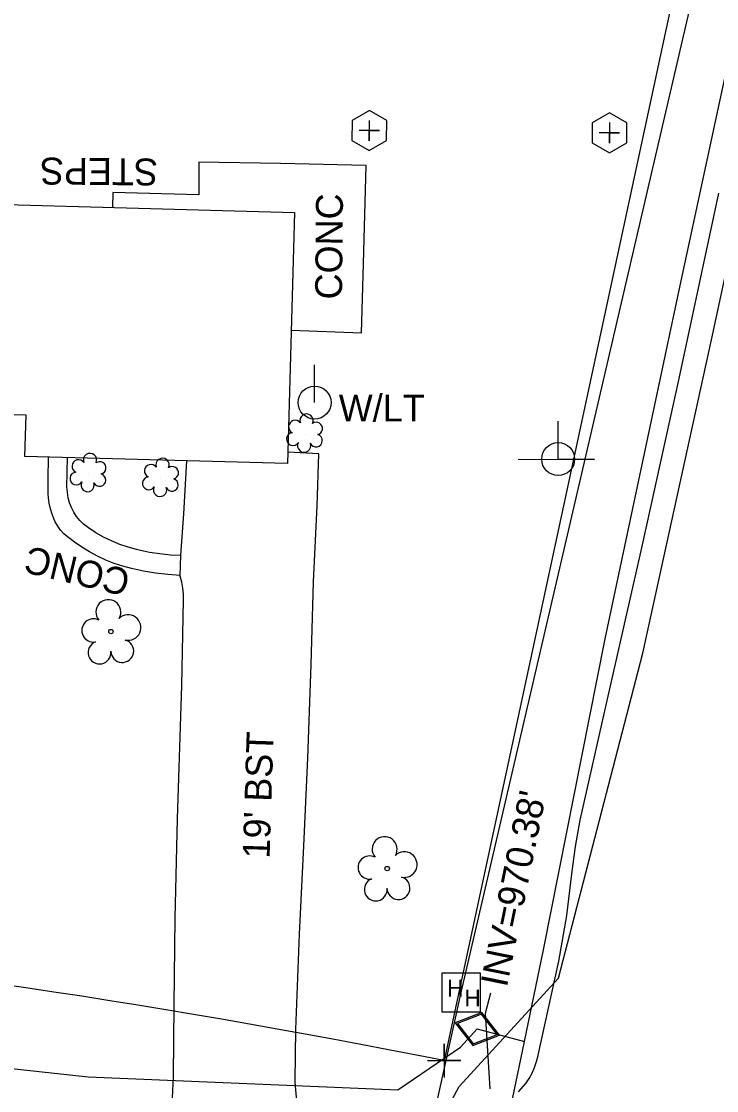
# Model space of a CAD drawing. Extents: x 1614611 to 1617571, y 898867 to 905462.
# Drawn here: x 1616338.6 to 1616442, y 900740.7 to 900899.6 of the extents above; entities that cross this region are included whole.
import ezdxf

# ---------------------------------------------------------------- set-up
doc = ezdxf.new("R2010")
doc.units = 0
for name, color, linetype in [('Exist Building', 7, 'Continuous'), ('Exist Building Text', 7, 'Continuous'), ('Exist Other Culture Area Outline', 7, 'Continuous'), ('Exist Other Culture Area Outline Text', 7, 'Continuous'), ('Exist Roads EOP Other Text', 7, 'Continuous'), ('Exist Structure Minor Pipes RCP 15 Inch Invert', 7, 'Continuous'), ('Exist Utilities Gas UG Line SUE LOS B', 7, 'Continuous'), ('Exist Utilities Gas Valve CELL', 7, 'Continuous'), ('Exist Utilities Power Joint Use Telephone CELL', 7, 'Continuous'), ('Exist Utilities Power Pole CELL', 7, 'Continuous'), ('Exist Utilities Power Pole Text', 7, 'Continuous'), ('Exist Utilities Telephone Hand Hole CELL', 7, 'Continuous'), ('Exist Utilities Telephone UG Cable SUE LOS B', 7, 'Continuous'), ('Exist Utilities Telephone UG FO SUE LOS C', 7, 'Continuous'), ('Exist Vegetation Shrub CELL', 7, 'Continuous'), ('Exist Vegetation Tree CELL', 7, 'Continuous'), ('Prop Drainage Structure Pipe Stub Out CELL', 7, 'Continuous'), ('Prop Drainage Structure Removal Label', 7, 'Continuous'), ('Prop Drainage Structure Tops and Inverts LABEL', 7, 'Continuous'), ('Prop Earthen Structure Head Ditch Label', 7, 'Continuous'), ('Scratch_Level_1', 7, 'Continuous'), ('Scratch_Level_9', 7, 'Continuous')]:
    doc.layers.add(name, color=color, linetype=linetype)

msp = doc.modelspace()

# ---------------------------------------------------------------- linework, layer by layer
at = {"layer": 'Exist Building'}
msp.add_lwpolyline([(1616378.16, 900833.86), (1616339.13, 900834.94), (1616339.3, 900841.05), (1616310.45, 900841.85), (1616311.31, 900873.05), (1616379.19, 900871.17)], close=True, dxfattribs=at)
at = {"layer": 'Exist Other Culture Area Outline'}
for points in [[(1616378.71, 900853.71), (1616389.16, 900853.28), (1616389.46, 900863.55), (1616389.85, 900878.14), (1616377.14, 900878.47), (1616365.01, 900878.67), (1616364.99, 900873.8), (1616352.2, 900874.17), (1616352.15, 900871.92)], [(1616362.2, 900817.23), (1616360.37, 900817.37), (1616358.56, 900817.6), (1616356.75, 900817.9), (1616354.96, 900818.29), (1616353.7, 900818.61), (1616352.41, 900819.03), (1616351.15, 900819.52), (1616349.93, 900820.09), (1616348.74, 900820.73), (1616347.58, 900821.44), (1616346.48, 900822.21), (1616346.05, 900822.54), (1616345.46, 900822.96), (1616344.91, 900823.45), (1616344.43, 900823.99), (1616344, 900824.58), (1616343.64, 900825.22), (1616343.49, 900825.56), (1616343.16, 900826.34), (1616342.91, 900827.14), (1616342.73, 900827.96), (1616342.64, 900828.8), (1616342.61, 900829.36), (1616342.58, 900831.57), (1616342.63, 900834.84)], [(1616362.33, 900820.21), (1616360.77, 900820.28), (1616359.21, 900820.44), (1616357.67, 900820.67), (1616356.14, 900820.99), (1616355.74, 900821.08), (1616354.47, 900821.44), (1616353.23, 900821.86), (1616352.01, 900822.37), (1616350.83, 900822.94), (1616349.68, 900823.59), (1616348.57, 900824.3), (1616347.83, 900824.84), (1616347.29, 900825.39), (1616346.81, 900825.99), (1616346.39, 900826.64), (1616346.04, 900827.33), (1616345.77, 900828.04), (1616345.57, 900828.79), (1616345.45, 900829.55), (1616345.44, 900829.64), (1616345.35, 900830.42), (1616345.44, 900834.76)]]:
    msp.add_lwpolyline(points, dxfattribs=at)
at = {"layer": 'Exist Utilities Gas UG Line SUE LOS B'}
for points in [[(1616322.64, 900340.02), (1616331.7, 900383.47), (1616341.84, 900429.49), (1616351.28, 900469.28), (1616360.02, 900508.87), (1616371.67, 900559.03), (1616383.19, 900606.2), (1616391.55, 900647.56), (1616394.55, 900660.9), (1616399.49, 900682.3), (1616411.61, 900739.4), (1616413.42, 900748.01), (1616416.23, 900761.6), (1616425.39, 900807.83), (1616436.54, 900860.35), (1616446.5, 900906.58), (1616457.16, 900954), (1616467.42, 901003.11), (1616476.93, 901046.05), (1616487.34, 901096.12), (1616495.45, 901133.17), (1616502.64, 901165.78)], [(1616127.39, 900754.95), (1616156.37, 900755.32), (1616196.92, 900755.14), (1616249.47, 900752.76), (1616303.88, 900747.61), (1616348.51, 900742.75), (1616394.59, 900740.82), (1616403.89, 900747.14), (1616406.38, 900749.85), (1616413.42, 900748.01)]]:
    msp.add_lwpolyline(points, dxfattribs=at)
at = {"layer": 'Exist Utilities Gas Valve CELL'}
msp.add_line((1616406.38, 900749.85), (1616406.38, 900749.85), dxfattribs=at)
msp.add_lwpolyline([(1616409.67, 900748.93), (1616407.07, 900752.29), (1616403.1, 900750.77), (1616405.7, 900747.41), (1616409.67, 900748.93)], dxfattribs=at)
msp.add_lwpolyline([(1616405.77, 900747.65), (1616409.35, 900749.02), (1616407, 900752.05), (1616403.42, 900750.68)], close=True, dxfattribs=at)
at = {"layer": 'Exist Utilities Power Joint Use Telephone CELL'}
msp.add_line((1616418.41, 900834.52), (1616418.41, 900834.52), dxfattribs=at)
msp.add_lwpolyline([(1616412.47, 900834.52), (1616423.81, 900834.49), (1616418.41, 900834.5), (1616418.41, 900840.15)], dxfattribs=at)
msp.add_circle((1616418.41, 900834.53), 2.45, dxfattribs=at)
at = {"layer": 'Exist Utilities Power Pole CELL'}
for q in [(1616382.2, 900848.54), (1616382.2, 900842.92)]:
    msp.add_line((1616382.2, 900842.92), q, dxfattribs=at)
msp.add_circle((1616382.2, 900842.92), 2.45, dxfattribs=at)
at = {"layer": 'Exist Utilities Telephone Hand Hole CELL'}
for p, q in [((1616401.13, 900758.13), (1616401.13, 900752.4)), ((1616406.86, 900758.13), (1616401.13, 900758.13)), ((1616406.86, 900752.4), (1616406.86, 900758.13)), ((1616403.99, 900755.27), (1616403.99, 900755.27)), ((1616401.13, 900752.4), (1616406.86, 900752.4))]:
    msp.add_line(p, q, dxfattribs=at)
at = {"layer": 'Exist Utilities Telephone UG Cable SUE LOS B'}
msp.add_lwpolyline([(1616386.12, 900682.91), (1616386.99, 900684.21), (1616397.61, 900729.94), (1616403.67, 900741.28), (1616418.45, 900757.41), (1616431.02, 900805.67), (1616441.22, 900852.26), (1616452.75, 900905.89), (1616463.74, 900953.48), (1616472.94, 900998.19), (1616483.21, 901045.76), (1616493.6, 901093.66), (1616502.86, 901137.25), (1616509.49, 901166.04), (1616516.02, 901201.09), (1616513.47, 901204.29), (1616504.34, 901207.7), (1616503.04, 901208.05)], dxfattribs=at)
at = {"layer": 'Exist Utilities Telephone UG FO SUE LOS C'}
for p, q in [((1616403.99, 900755.27), (1616484.52, 901101.62)), ((1616246.03, 900045.13), (1616403.99, 900755.27))]:
    msp.add_line(p, q, dxfattribs=at)
at = {"layer": 'Exist Vegetation Shrub CELL'}
for p, q in [((1616380.78, 900838.2), (1616380.78, 900838.2)), ((1616348.58, 900832.35), (1616348.58, 900832.35)), ((1616359.36, 900831.64), (1616359.36, 900831.64))]:
    msp.add_line(p, q, dxfattribs=at)
for centre, radius, start, end in [((1616381.01, 900840.25), 0.99, 334.8391, 200.4717), ((1616379.29, 900839.33), 0.968, 35.8908, 245.4216), ((1616382.45, 900839.07), 0.929, 284.4567, 126.0861), ((1616378.98, 900837.5), 0.955, 95.1099, 327.9534), ((1616382.41, 900837.28), 0.937, 204.9913, 73.4601), ((1616380.65, 900836.52), 0.984, 151.2797, 21.387), ((1616347.1, 900833.47), 0.968, 35.8908, 245.4216), ((1616348.81, 900834.39), 0.99, 334.8391, 200.4717), ((1616359.59, 900833.68), 0.99, 334.8391, 200.4717), ((1616350.25, 900833.22), 0.929, 284.4567, 126.0861), ((1616357.87, 900832.76), 0.968, 35.8908, 245.4216), ((1616361.03, 900832.5), 0.929, 284.4567, 126.0861), ((1616346.78, 900831.64), 0.955, 95.1099, 327.9534), ((1616348.45, 900830.66), 0.984, 151.2797, 21.387), ((1616350.22, 900831.42), 0.937, 204.9913, 73.4601), ((1616357.56, 900830.93), 0.955, 95.1099, 327.9534), ((1616360.99, 900830.71), 0.937, 204.9913, 73.4601), ((1616359.23, 900829.95), 0.984, 151.2797, 21.387)]:
    msp.add_arc(centre, radius, start, end, dxfattribs=at)
at = {"layer": 'Exist Vegetation Tree CELL'}
for p, q in [((1616351.92, 900808.91), (1616351.92, 900808.91)), ((1616392.99, 900773.69), (1616392.99, 900773.69))]:
    msp.add_line(p, q, dxfattribs=at)
for centre in [(1616351.92, 900808.91), (1616392.99, 900773.69)]:
    msp.add_circle(centre, 0.326, dxfattribs=at)
for centre, radius, start, end in [((1616351.54, 900811.79), 1.86, 330.1651, 219.7134), ((1616349.32, 900809.07), 1.73, 62.6636, 279.3457), ((1616354.47, 900809.5), 1.9, 257.1011, 134.1999), ((1616350.22, 900805.79), 1.69, 111.5671, 6.231), ((1616353.6, 900806.01), 1.7, 181.2822, 74.56), ((1616392.61, 900776.56), 1.86, 330.1651, 219.7134), ((1616390.39, 900773.84), 1.73, 62.6636, 279.3457), ((1616395.54, 900774.28), 1.9, 257.1011, 134.1999), ((1616394.66, 900770.79), 1.7, 181.2822, 74.56), ((1616391.29, 900770.57), 1.69, 111.5671, 6.231)]:
    msp.add_arc(centre, radius, start, end, dxfattribs=at)
at = {"layer": 'Prop Drainage Structure Pipe Stub Out CELL'}
for p, q in [((1616390.33, 900883.36), (1616390.33, 900883.36)), ((1616426.04, 900883.02), (1616426.04, 900883.02))]:
    msp.add_line(p, q, dxfattribs=at)
for points in [[(1616387.76, 900884.85), (1616387.75, 900881.87), (1616390.33, 900880.38), (1616392.91, 900881.86), (1616392.92, 900884.84), (1616390.34, 900886.34)], [(1616423.46, 900884.51), (1616423.46, 900881.53), (1616426.03, 900880.04), (1616428.62, 900881.52), (1616428.62, 900884.5), (1616426.04, 900886)]]:
    msp.add_lwpolyline(points, close=True, dxfattribs=at)
for points in [[(1616390.33, 900884.87), (1616390.33, 900881.84), (1616390.33, 900883.36), (1616391.85, 900883.36), (1616388.82, 900883.36)], [(1616426.04, 900884.53), (1616426.04, 900881.5), (1616426.04, 900883.02), (1616427.55, 900883.02), (1616424.53, 900883.02)]]:
    msp.add_lwpolyline(points, dxfattribs=at)
at = {"layer": 'Prop Drainage Structure Removal Label'}
msp.add_lwpolyline([(1616408.3, 900740.97), (1616407.59, 900752.19), (1616408.38, 900755.22)], dxfattribs=at)
at = {"layer": 'Prop Drainage Structure Tops and Inverts LABEL'}
msp.add_line((1616401.46, 900745.15), (1616401.46, 900745.15), dxfattribs=at)
msp.add_lwpolyline([(1616398.96, 900745.15), (1616403.96, 900745.15), (1616401.46, 900745.15), (1616401.46, 900747.65), (1616401.46, 900742.65)], dxfattribs=at)
at = {"layer": 'Prop Earthen Structure Head Ditch Label'}
msp.add_line((1616534.41, 901363.05), (1616401.46, 900745.15), dxfattribs=at)
msp.add_arc((1616150.75, 899489.1), 1280.82, 78.71221, 90.753, dxfattribs=at)
at = {"layer": 'Scratch_Level_1'}
for points in [[(1616361, 900738.48), (1616361.22, 900742.84), (1616361.34, 900753.39), (1616361.45, 900766.3), (1616361.8, 900781.07), (1616362.44, 900800.9), (1616362.72, 900813.55), (1616362.71, 900814.45), (1616362.62, 900815.35), (1616362.46, 900816.24), (1616362.23, 900817.12), (1616362.2, 900817.23), (1616362.33, 900820.21), (1616362.33, 900820.28), (1616362.75, 900826.41), (1616363.22, 900834.27)], [(1616382.41, 900730.19), (1616381.85, 900731.06), (1616381.35, 900731.96), (1616380.93, 900732.91), (1616380.58, 900733.88), (1616380.31, 900734.87), (1616380.23, 900735.25), (1616379.89, 900736.91), (1616379.63, 900738.58), (1616379.44, 900740.25), (1616379.33, 900741.94), (1616379.32, 900742.12), (1616379.39, 900749.75), (1616379.95, 900763.93), (1616380.61, 900777.09), (1616381.21, 900790.08), (1616381.7, 900804.03), (1616382.03, 900816.28), (1616382.59, 900827.59), (1616382.83, 900835.29), (1616378.21, 900835.55)]]:
    msp.add_lwpolyline(points, dxfattribs=at)
at = {"layer": 'Scratch_Level_9'}
msp.add_lwpolyline([(1616412.5, 900740.49), (1616413.58, 900741.74), (1616414.09, 900742.51), (1616414.53, 900743.31), (1616414.91, 900744.15), (1616415.21, 900745.02), (1616415.43, 900745.91), (1616415.44, 900745.98), (1616418.51, 900759.91), (1616419.7, 900766.73), (1616420.43, 900772.89), (1616420.97, 900776.95), (1616421.66, 900780.9), (1616425.6, 900798.2), (1616430.84, 900821.33), (1616436.39, 900846.5), (1616442.3, 900874.05)], dxfattribs=at)

# ---------------------------------------------------------------- texts
at = {"layer": 'Exist Building Text'}
msp.add_text('CONC', height=4, rotation=166.5554, dxfattribs=at).set_placement((1616355.02, 900818))
at = {"layer": 'Exist Other Culture Area Outline Text'}
for s, rotation, p in [('STEPS', 179.4616, (1616358.93, 900879.18)), ('CONC', 89.4616, (1616386.27, 900858.24))]:
    msp.add_text(s, height=4, rotation=rotation, dxfattribs=at).set_placement(p)
at = {"layer": 'Exist Roads EOP Other Text'}
msp.add_text("19' BST", height=4, rotation=88.1607, dxfattribs=at).set_placement((1616375.5, 900775.12))
at = {"layer": 'Exist Structure Minor Pipes RCP 15 Inch Invert'}
msp.add_text("INV=970.38'", height=4, rotation=78.467, dxfattribs=at).set_placement((1616410.77, 900755.91))
at = {"layer": 'Exist Utilities Power Pole Text'}
msp.add_text('W/LT', height=4, dxfattribs=at).set_placement((1616385.79, 900840.12))
at = {"layer": 'Exist Utilities Telephone Hand Hole CELL'}
for p in [(1616401.91, 900754.67), (1616404.48, 900753.21)]:
    msp.add_text('H', height=2.5, dxfattribs=at).set_placement(p)

doc.saveas('drawing.dxf')
